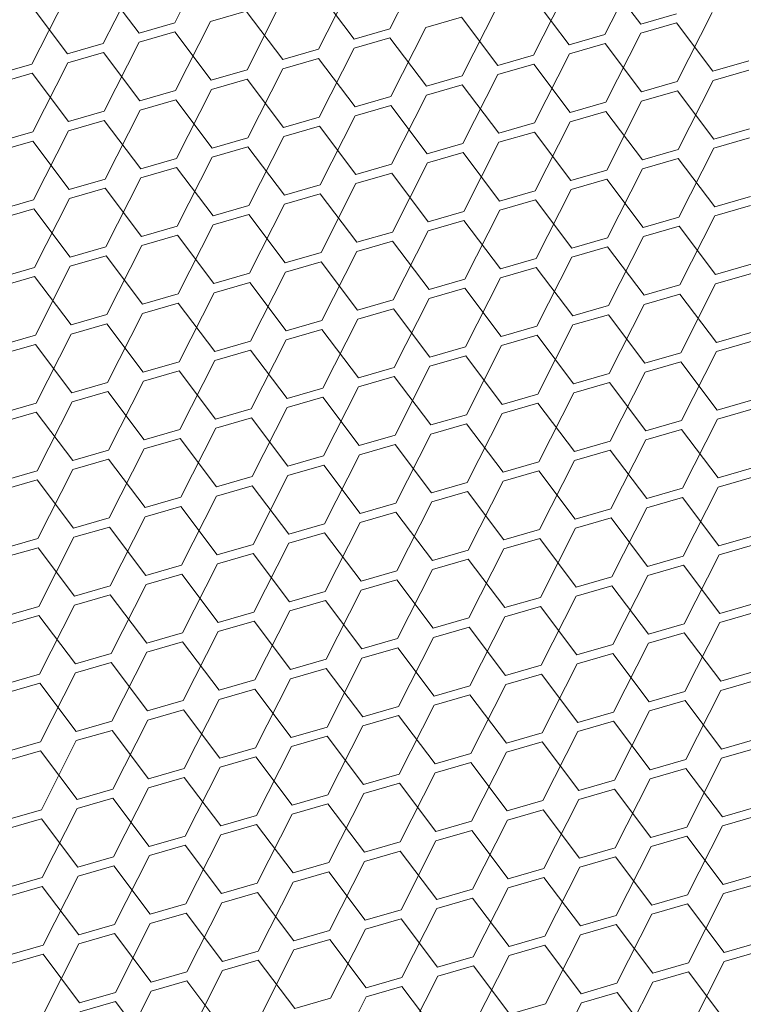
# Model space of a CAD drawing. Header units: millimetres. Extents: x 3925 to 5043, y -86 to 778.
# Tile 351 of 439: x 4990.8 to 4995.3, y 349.83 to 355.95. Entities that reach past the tile are written whole.
import ezdxf

# ---------------------------------------------------------------- set-up
doc = ezdxf.new("R2010")
doc.units = ezdxf.units.MM
doc.header["$LTSCALE"] = 46.255
doc.layers.add('H30K-DUST-FIDXF_CONTINUOUS_LINE', color=7, linetype='CONTINUOUS')

msp = doc.modelspace()

# ---------------------------------------------------------------- linework, layer by layer
at = {"layer": 'H30K-DUST-FIDXF_CONTINUOUS_LINE', "color": 7, "linetype": 'Continuous', "lineweight": 0}
for p, q in [((4991.7646, 355.9255), (4991.9819, 356.3541)), ((4993.1013, 355.8893), (4993.3185, 356.318)), ((4994.4379, 355.8532), (4994.6552, 356.2819)), ((4991.3209, 355.7972), (4991.5381, 356.2259)), ((4994.6598, 355.9173), (4994.4333, 356.2177)), ((4991.5427, 355.8613), (4991.3162, 356.1617)), ((4992.6575, 355.7611), (4992.8748, 356.1897)), ((4993.9942, 355.7249), (4994.2114, 356.1536)), ((4990.8771, 355.6689), (4991.0944, 356.0976)), ((4992.8794, 355.8252), (4992.6529, 356.1256)), ((4994.216, 355.7891), (4993.9895, 356.0895)), ((4991.099, 355.7331), (4990.8725, 356.0335)), ((4992.2137, 355.6328), (4992.431, 356.0615)), ((4992.2091, 355.9973), (4991.9872, 355.9332)), ((4992.4356, 355.6969), (4992.2091, 355.9973)), ((4993.5504, 355.5967), (4993.7676, 356.0253)), ((4994.6598, 355.9173), (4994.8817, 355.9815)), ((4994.887, 355.5605), (4995.1043, 355.9892)), ((4991.5427, 355.8613), (4991.7646, 355.9255)), ((4991.77, 355.5045), (4991.9872, 355.9332)), ((4993.5458, 355.9612), (4993.3239, 355.8971)), ((4993.7723, 355.6608), (4993.5458, 355.9612)), ((4994.8824, 355.9251), (4994.6605, 355.8609)), ((4995.1089, 355.6247), (4994.8824, 355.9251)), ((4991.7653, 355.8691), (4991.5435, 355.8049)), ((4991.9918, 355.5687), (4991.7653, 355.8691)), ((4992.8794, 355.8252), (4993.1013, 355.8893)), ((4993.1066, 355.4684), (4993.3239, 355.8971)), ((4994.216, 355.7891), (4994.4379, 355.8532)), ((4994.4433, 355.4323), (4994.6605, 355.8609)), ((4991.099, 355.7331), (4991.3209, 355.7972)), ((4991.3262, 355.3763), (4991.5435, 355.8049)), ((4993.102, 355.8329), (4992.8801, 355.7688)), ((4993.3285, 355.5325), (4993.102, 355.8329)), ((4994.4386, 355.7968), (4994.2168, 355.7327)), ((4994.6651, 355.4964), (4994.4386, 355.7968)), ((4991.3216, 355.7408), (4991.0997, 355.6767)), ((4991.5481, 355.4404), (4991.3216, 355.7408)), ((4992.4356, 355.6969), (4992.6575, 355.7611)), ((4992.6628, 355.3401), (4992.8801, 355.7688)), ((4993.7723, 355.6608), (4993.9942, 355.7249)), ((4993.9995, 355.304), (4994.2168, 355.7327)), ((4990.6552, 355.6048), (4990.8771, 355.6689)), ((4990.8824, 355.248), (4991.0997, 355.6767)), ((4992.6582, 355.7047), (4992.4363, 355.6405)), ((4992.8847, 355.4043), (4992.6582, 355.7047)), ((4993.9949, 355.6685), (4993.773, 355.6044)), ((4994.2214, 355.3681), (4993.9949, 355.6685)), ((4995.1089, 355.6247), (4995.3308, 355.6888)), ((4990.8778, 355.6125), (4990.6559, 355.5484)), ((4991.1043, 355.3121), (4990.8778, 355.6125)), ((4991.9918, 355.5687), (4992.2137, 355.6328)), ((4992.2191, 355.2119), (4992.4363, 355.6405)), ((4993.5557, 355.1757), (4993.773, 355.6044)), ((4995.3315, 355.6324), (4995.1096, 355.5683)), ((4992.2144, 355.5764), (4991.9926, 355.5123)), ((4992.4409, 355.276), (4992.2144, 355.5764)), ((4993.3285, 355.5325), (4993.5504, 355.5967)), ((4993.5511, 355.5403), (4993.3292, 355.4761)), ((4993.7776, 355.2399), (4993.5511, 355.5403)), ((4994.6651, 355.4964), (4994.887, 355.5605)), ((4994.8924, 355.1396), (4995.1096, 355.5683)), ((4991.5481, 355.4404), (4991.77, 355.5045)), ((4991.7753, 355.0836), (4991.9926, 355.5123)), ((4994.8877, 355.5041), (4994.6659, 355.44)), ((4995.1142, 355.2037), (4994.8877, 355.5041)), ((4991.7707, 355.4481), (4991.5488, 355.384)), ((4991.9972, 355.1477), (4991.7707, 355.4481)), ((4992.8847, 355.4043), (4993.1066, 355.4684)), ((4993.1119, 355.0475), (4993.3292, 355.4761)), ((4994.2214, 355.3681), (4994.4433, 355.4323)), ((4994.4486, 355.0113), (4994.6659, 355.44)), ((4991.1043, 355.3121), (4991.3262, 355.3763)), ((4991.3315, 354.9553), (4991.5488, 355.384)), ((4993.1073, 355.412), (4992.8854, 355.3479)), ((4993.3338, 355.1116), (4993.1073, 355.412)), ((4994.444, 355.3759), (4994.2221, 355.3117)), ((4994.6705, 355.0755), (4994.444, 355.3759)), ((4991.3269, 355.3199), (4991.105, 355.2557)), ((4991.5534, 355.0195), (4991.3269, 355.3199)), ((4992.4409, 355.276), (4992.6628, 355.3401)), ((4992.6682, 354.9192), (4992.8854, 355.3479)), ((4993.7776, 355.2399), (4993.9995, 355.304)), ((4994.0048, 354.8831), (4994.2221, 355.3117)), ((4990.6605, 355.1839), (4990.8824, 355.248)), ((4990.8877, 354.8271), (4991.105, 355.2557)), ((4992.6636, 355.2837), (4992.4417, 355.2196)), ((4992.8901, 354.9833), (4992.6636, 355.2837)), ((4994.0002, 355.2476), (4993.7783, 355.1835)), ((4994.2267, 354.9472), (4994.0002, 355.2476)), ((4995.1142, 355.2037), (4995.3361, 355.2679)), ((4990.8831, 355.1916), (4990.6612, 355.1275)), ((4991.1096, 354.8912), (4990.8831, 355.1916)), ((4991.9972, 355.1477), (4992.2191, 355.2119)), ((4992.2244, 354.7909), (4992.4417, 355.2196)), ((4993.3338, 355.1116), (4993.5557, 355.1757)), ((4993.561, 354.7548), (4993.7783, 355.1835)), ((4995.3368, 355.2115), (4995.115, 355.1473)), ((4992.2198, 355.1555), (4991.9979, 355.0913)), ((4992.4463, 354.8551), (4992.2198, 355.1555)), ((4993.5564, 355.1193), (4993.3345, 355.0552)), ((4993.7829, 354.8189), (4993.5564, 355.1193)), ((4994.6705, 355.0755), (4994.8924, 355.1396)), ((4994.8977, 354.7187), (4995.115, 355.1473)), ((4991.5534, 355.0195), (4991.7753, 355.0836)), ((4991.7806, 354.6627), (4991.9979, 355.0913)), ((4993.1173, 354.6265), (4993.3345, 355.0552)), ((4994.8931, 355.0832), (4994.6712, 355.0191)), ((4995.1196, 354.7828), (4994.8931, 355.0832)), ((4991.776, 355.0272), (4991.5541, 354.9631)), ((4992.0025, 354.7268), (4991.776, 355.0272)), ((4992.8901, 354.9833), (4993.1119, 355.0475)), ((4993.1127, 354.9911), (4992.8908, 354.9269)), ((4993.3392, 354.6907), (4993.1127, 354.9911)), ((4994.2267, 354.9472), (4994.4486, 355.0113)), ((4994.4539, 354.5904), (4994.6712, 355.0191)), ((4991.1096, 354.8912), (4991.3315, 354.9553)), ((4991.3369, 354.5344), (4991.5541, 354.9631)), ((4994.4493, 354.9549), (4994.2274, 354.8908)), ((4994.6758, 354.6545), (4994.4493, 354.9549)), ((4991.3322, 354.8989), (4991.1103, 354.8348)), ((4991.5587, 354.5985), (4991.3322, 354.8989)), ((4992.4463, 354.8551), (4992.6682, 354.9192)), ((4992.6735, 354.4983), (4992.8908, 354.9269)), ((4993.7829, 354.8189), (4994.0048, 354.8831)), ((4994.0101, 354.4621), (4994.2274, 354.8908)), ((4990.6659, 354.7629), (4990.8877, 354.8271)), ((4990.8931, 354.4061), (4991.1103, 354.8348)), ((4992.6689, 354.8628), (4992.447, 354.7987)), ((4992.8954, 354.5624), (4992.6689, 354.8628)), ((4994.0055, 354.8267), (4993.7836, 354.7625)), ((4994.232, 354.5263), (4994.0055, 354.8267)), ((4995.1196, 354.7828), (4995.3415, 354.8469)), ((4990.8885, 354.7707), (4990.6666, 354.7065)), ((4991.115, 354.4703), (4990.8885, 354.7707)), ((4992.0025, 354.7268), (4992.2244, 354.7909)), ((4992.2297, 354.37), (4992.447, 354.7987)), ((4993.3392, 354.6907), (4993.561, 354.7548)), ((4993.5664, 354.3339), (4993.7836, 354.7625)), ((4995.3422, 354.7905), (4995.1203, 354.7264)), ((4992.2251, 354.7345), (4992.0032, 354.6704)), ((4992.4516, 354.4341), (4992.2251, 354.7345)), ((4993.5618, 354.6984), (4993.3399, 354.6343)), ((4993.7883, 354.398), (4993.5618, 354.6984)), ((4994.6758, 354.6545), (4994.8977, 354.7187)), ((4994.903, 354.2977), (4995.1203, 354.7264)), ((4991.5587, 354.5985), (4991.7806, 354.6627)), ((4991.786, 354.2417), (4992.0032, 354.6704)), ((4992.8954, 354.5624), (4993.1173, 354.6265)), ((4993.1226, 354.2056), (4993.3399, 354.6343)), ((4994.8984, 354.6623), (4994.6765, 354.5981)), ((4995.1249, 354.3619), (4994.8984, 354.6623)), ((4991.7813, 354.6063), (4991.5595, 354.5421)), ((4992.0078, 354.3059), (4991.7813, 354.6063)), ((4993.118, 354.5701), (4992.8961, 354.506)), ((4993.3445, 354.2697), (4993.118, 354.5701)), ((4994.232, 354.5263), (4994.4539, 354.5904)), ((4994.4592, 354.1695), (4994.6765, 354.5981)), ((4991.115, 354.4703), (4991.3369, 354.5344)), ((4991.3422, 354.1135), (4991.5595, 354.5421)), ((4992.6788, 354.0773), (4992.8961, 354.506)), ((4994.4546, 354.534), (4994.2327, 354.4699)), ((4994.6811, 354.2336), (4994.4546, 354.534)), ((4991.3376, 354.478), (4991.1157, 354.4139)), ((4991.5641, 354.1776), (4991.3376, 354.478)), ((4992.4516, 354.4341), (4992.6735, 354.4983)), ((4992.6742, 354.4419), (4992.4523, 354.3777)), ((4992.9007, 354.1415), (4992.6742, 354.4419)), ((4993.7883, 354.398), (4994.0101, 354.4621)), ((4994.0155, 354.0412), (4994.2327, 354.4699)), ((4990.6712, 354.342), (4990.8931, 354.4061)), ((4990.8984, 353.9852), (4991.1157, 354.4139)), ((4992.2351, 353.9491), (4992.4523, 354.3777)), ((4994.0109, 354.4057), (4993.789, 354.3416)), ((4994.2374, 354.1053), (4994.0109, 354.4057)), ((4995.1249, 354.3619), (4995.3468, 354.426)), ((4990.8938, 354.3497), (4990.6719, 354.2856)), ((4991.1203, 354.0493), (4990.8938, 354.3497)), ((4992.0078, 354.3059), (4992.2297, 354.37)), ((4993.3445, 354.2697), (4993.5664, 354.3339)), ((4993.5717, 353.9129), (4993.789, 354.3416)), ((4995.3475, 354.3696), (4995.1256, 354.3055)), ((4992.2304, 354.3136), (4992.0086, 354.2495)), ((4992.4569, 354.0132), (4992.2304, 354.3136)), ((4993.5671, 354.2775), (4993.3452, 354.2134)), ((4993.7936, 353.9771), (4993.5671, 354.2775)), ((4994.6811, 354.2336), (4994.903, 354.2977)), ((4994.9084, 353.8768), (4995.1256, 354.3055)), ((4991.5641, 354.1776), (4991.786, 354.2417)), ((4991.7913, 353.8208), (4992.0086, 354.2495)), ((4992.9007, 354.1415), (4993.1226, 354.2056)), ((4993.1279, 353.7847), (4993.3452, 354.2134)), ((4994.9037, 354.2414), (4994.6818, 354.1772)), ((4995.1302, 353.9409), (4994.9037, 354.2414)), ((4991.7867, 354.1854), (4991.5648, 354.1212)), ((4992.0132, 353.8849), (4991.7867, 354.1854)), ((4993.1233, 354.1492), (4992.9014, 354.0851)), ((4993.3498, 353.8488), (4993.1233, 354.1492)), ((4994.2374, 354.1053), (4994.4592, 354.1695)), ((4994.4646, 353.7485), (4994.6818, 354.1772)), ((4991.1203, 354.0493), (4991.3422, 354.1135)), ((4991.3475, 353.6925), (4991.5648, 354.1212)), ((4992.4569, 354.0132), (4992.6788, 354.0773)), ((4992.6842, 353.6564), (4992.9014, 354.0851)), ((4994.46, 354.1131), (4994.2381, 354.049)), ((4994.6865, 353.8127), (4994.46, 354.1131)), ((4991.3429, 354.0571), (4991.121, 353.993)), ((4991.5694, 353.7567), (4991.3429, 354.0571)), ((4992.6795, 354.021), (4992.4577, 353.9568)), ((4992.906, 353.7205), (4992.6795, 354.021)), ((4993.7936, 353.9771), (4994.0155, 354.0412)), ((4994.0208, 353.6203), (4994.2381, 354.049)), ((4990.6765, 353.9211), (4990.8984, 353.9852)), ((4990.9037, 353.5643), (4991.121, 353.993)), ((4992.0132, 353.8849), (4992.2351, 353.9491)), ((4992.2404, 353.5282), (4992.4577, 353.9568)), ((4994.0162, 353.9848), (4993.7943, 353.9207)), ((4994.2427, 353.6844), (4994.0162, 353.9848)), ((4995.1302, 353.9409), (4995.3521, 354.0051)), ((4990.8991, 353.9288), (4990.6772, 353.8647)), ((4991.1256, 353.6284), (4990.8991, 353.9288)), ((4992.2358, 353.8927), (4992.0139, 353.8286)), ((4992.4623, 353.5923), (4992.2358, 353.8927)), ((4993.3498, 353.8488), (4993.5717, 353.9129)), ((4993.577, 353.492), (4993.7943, 353.9207)), ((4995.3528, 353.9487), (4995.131, 353.8846)), ((4991.7966, 353.3999), (4992.0139, 353.8286)), ((4993.5724, 353.8566), (4993.3505, 353.7924)), ((4993.7989, 353.5562), (4993.5724, 353.8566)), ((4994.6865, 353.8127), (4994.9084, 353.8768)), ((4994.9137, 353.4559), (4995.131, 353.8846)), ((4991.5694, 353.7567), (4991.7913, 353.8208)), ((4992.906, 353.7205), (4993.1279, 353.7847)), ((4993.1333, 353.3638), (4993.3505, 353.7924)), ((4994.9091, 353.8204), (4994.6872, 353.7563)), ((4995.1356, 353.52), (4994.9091, 353.8204)), ((4991.792, 353.7644), (4991.5701, 353.7003)), ((4992.0185, 353.464), (4991.792, 353.7644)), ((4993.1286, 353.7283), (4992.9068, 353.6642)), ((4993.3551, 353.4279), (4993.1286, 353.7283)), ((4994.2427, 353.6844), (4994.4646, 353.7485)), ((4994.4699, 353.3276), (4994.6872, 353.7563)), ((4991.1256, 353.6284), (4991.3475, 353.6925)), ((4991.3528, 353.2716), (4991.5701, 353.7003)), ((4992.4623, 353.5923), (4992.6842, 353.6564)), ((4992.6895, 353.2355), (4992.9068, 353.6642)), ((4994.4653, 353.6922), (4994.2434, 353.628)), ((4994.6918, 353.3918), (4994.4653, 353.6922)), ((4991.3482, 353.6362), (4991.1263, 353.572)), ((4991.5747, 353.3358), (4991.3482, 353.6362)), ((4992.6849, 353.6), (4992.463, 353.5359)), ((4992.9114, 353.2996), (4992.6849, 353.6)), ((4993.7989, 353.5562), (4994.0208, 353.6203)), ((4994.0261, 353.1994), (4994.2434, 353.628)), ((4995.1356, 353.52), (4995.3575, 353.5841)), ((4990.6819, 353.5002), (4990.9037, 353.5643)), ((4990.9091, 353.1434), (4991.1263, 353.572)), ((4992.0185, 353.464), (4992.2404, 353.5282)), ((4992.2457, 353.1072), (4992.463, 353.5359)), ((4994.0215, 353.5639), (4993.7996, 353.4998)), ((4994.248, 353.2635), (4994.0215, 353.5639)), ((4995.3582, 353.5278), (4995.1363, 353.4636)), ((4990.9045, 353.5079), (4990.6826, 353.4438)), ((4991.131, 353.2075), (4990.9045, 353.5079)), ((4992.2411, 353.4718), (4992.0192, 353.4076)), ((4992.4676, 353.1714), (4992.2411, 353.4718)), ((4993.3551, 353.4279), (4993.577, 353.492)), ((4993.5824, 353.0711), (4993.7996, 353.4998)), ((4994.919, 353.035), (4995.1363, 353.4636)), ((4991.5747, 353.3358), (4991.7966, 353.3999)), ((4991.8019, 352.979), (4992.0192, 353.4076)), ((4993.5777, 353.4356), (4993.3559, 353.3715)), ((4993.8043, 353.1352), (4993.5777, 353.4356)), ((4994.6918, 353.3918), (4994.9137, 353.4559)), ((4994.9144, 353.3995), (4994.6925, 353.3354)), ((4995.1409, 353.0991), (4994.9144, 353.3995)), ((4991.7973, 353.3435), (4991.5754, 353.2794)), ((4992.0238, 353.0431), (4991.7973, 353.3435)), ((4992.9114, 353.2996), (4993.1333, 353.3638)), ((4993.1386, 352.9428), (4993.3559, 353.3715)), ((4991.3582, 352.8507), (4991.5754, 353.2794)), ((4993.134, 353.3074), (4992.9121, 353.2432)), ((4993.3605, 353.007), (4993.134, 353.3074)), ((4994.248, 353.2635), (4994.4699, 353.3276)), ((4994.4752, 352.9067), (4994.6925, 353.3354)), ((4991.131, 353.2075), (4991.3528, 353.2716)), ((4991.3536, 353.2152), (4991.1317, 353.1511)), ((4991.5801, 352.9148), (4991.3536, 353.2152)), ((4992.4676, 353.1714), (4992.6895, 353.2355)), ((4992.6948, 352.8146), (4992.9121, 353.2432)), ((4994.4706, 353.2712), (4994.2487, 353.2071)), ((4994.6971, 352.9708), (4994.4706, 353.2712)), ((4992.6902, 353.1791), (4992.4683, 353.115)), ((4992.9167, 352.8787), (4992.6902, 353.1791)), ((4993.8043, 353.1352), (4994.0261, 353.1994)), ((4994.0315, 352.7784), (4994.2487, 353.2071)), ((4995.1409, 353.0991), (4995.3628, 353.1632)), ((4990.6872, 353.0792), (4990.9091, 353.1434)), ((4990.9144, 352.7224), (4991.1317, 353.1511)), ((4992.0238, 353.0431), (4992.2457, 353.1072)), ((4992.2511, 352.6863), (4992.4683, 353.115)), ((4994.0269, 353.143), (4993.805, 353.0788)), ((4994.2534, 352.8426), (4994.0269, 353.143)), ((4995.3635, 353.1068), (4995.1416, 353.0427)), ((4990.9098, 353.087), (4990.6879, 353.0228)), ((4991.1363, 352.7866), (4990.9098, 353.087)), ((4992.2464, 353.0508), (4992.0245, 352.9867)), ((4992.4729, 352.7504), (4992.2464, 353.0508)), ((4993.3605, 353.007), (4993.5824, 353.0711)), ((4993.5877, 352.6502), (4993.805, 353.0788)), ((4994.6971, 352.9708), (4994.919, 353.035)), ((4994.9243, 352.614), (4995.1416, 353.0427)), ((4991.5801, 352.9148), (4991.8019, 352.979)), ((4991.8073, 352.558), (4992.0245, 352.9867)), ((4993.5831, 353.0147), (4993.3612, 352.9506)), ((4993.8096, 352.7143), (4993.5831, 353.0147)), ((4994.9197, 352.9786), (4994.6978, 352.9144)), ((4995.1462, 352.6782), (4994.9197, 352.9786)), ((4991.8027, 352.9226), (4991.5808, 352.8584)), ((4992.0292, 352.6222), (4991.8027, 352.9226)), ((4992.9167, 352.8787), (4993.1386, 352.9428)), ((4993.1439, 352.5219), (4993.3612, 352.9506)), ((4994.4806, 352.4858), (4994.6978, 352.9144)), ((4991.1363, 352.7866), (4991.3582, 352.8507)), ((4991.3635, 352.4298), (4991.5808, 352.8584)), ((4993.1393, 352.8864), (4992.9174, 352.8223)), ((4993.3658, 352.586), (4993.1393, 352.8864)), ((4994.2534, 352.8426), (4994.4752, 352.9067)), ((4994.476, 352.8503), (4994.2541, 352.7862)), ((4994.7025, 352.5499), (4994.476, 352.8503)), ((4991.3589, 352.7943), (4991.137, 352.7302)), ((4991.5854, 352.4939), (4991.3589, 352.7943)), ((4992.4729, 352.7504), (4992.6948, 352.8146)), ((4992.7002, 352.3936), (4992.9174, 352.8223)), ((4990.9197, 352.3015), (4991.137, 352.7302)), ((4992.6955, 352.7582), (4992.4737, 352.694)), ((4992.922, 352.4578), (4992.6955, 352.7582)), ((4993.8096, 352.7143), (4994.0315, 352.7784)), ((4994.0368, 352.3575), (4994.2541, 352.7862)), ((4995.1462, 352.6782), (4995.3681, 352.7423)), ((4990.6925, 352.6583), (4990.9144, 352.7224)), ((4990.9151, 352.666), (4990.6932, 352.6019)), ((4991.1416, 352.3656), (4990.9151, 352.666)), ((4992.0292, 352.6222), (4992.2511, 352.6863)), ((4992.2564, 352.2654), (4992.4737, 352.694)), ((4994.0322, 352.722), (4993.8103, 352.6579)), ((4994.2587, 352.4216), (4994.0322, 352.722)), ((4995.3688, 352.6859), (4995.1469, 352.6218)), ((4992.2518, 352.6299), (4992.0299, 352.5658)), ((4992.4783, 352.3295), (4992.2518, 352.6299)), ((4993.3658, 352.586), (4993.5877, 352.6502)), ((4993.593, 352.2292), (4993.8103, 352.6579)), ((4994.7025, 352.5499), (4994.9243, 352.614)), ((4994.9297, 352.1931), (4995.1469, 352.6218)), ((4991.5854, 352.4939), (4991.8073, 352.558)), ((4991.8126, 352.1371), (4992.0299, 352.5658)), ((4993.5884, 352.5938), (4993.3665, 352.5296)), ((4993.8149, 352.2934), (4993.5884, 352.5938)), ((4994.9251, 352.5576), (4994.7032, 352.4935)), ((4995.1516, 352.2572), (4994.9251, 352.5576)), ((4991.808, 352.5016), (4991.5861, 352.4375)), ((4992.0345, 352.2012), (4991.808, 352.5016)), ((4992.922, 352.4578), (4993.1439, 352.5219)), ((4993.1493, 352.101), (4993.3665, 352.5296)), ((4994.2587, 352.4216), (4994.4806, 352.4858)), ((4994.4859, 352.0648), (4994.7032, 352.4935)), ((4991.1416, 352.3656), (4991.3635, 352.4298)), ((4991.3688, 352.0088), (4991.5861, 352.4375)), ((4993.1446, 352.4655), (4992.9228, 352.4014)), ((4993.3711, 352.1651), (4993.1446, 352.4655)), ((4994.4813, 352.4294), (4994.2594, 352.3652)), ((4994.7078, 352.129), (4994.4813, 352.4294)), ((4991.3642, 352.3734), (4991.1423, 352.3092)), ((4991.5907, 352.073), (4991.3642, 352.3734)), ((4992.4783, 352.3295), (4992.7002, 352.3936)), ((4992.7055, 351.9727), (4992.9228, 352.4014)), ((4994.0421, 351.9366), (4994.2594, 352.3652)), ((4990.6978, 352.2374), (4990.9197, 352.3015)), ((4990.9251, 351.8806), (4991.1423, 352.3092)), ((4992.7009, 352.3372), (4992.479, 352.2731)), ((4992.9274, 352.0368), (4992.7009, 352.3372)), ((4993.8149, 352.2934), (4994.0368, 352.3575)), ((4994.0375, 352.3011), (4993.8156, 352.237)), ((4994.264, 352.0007), (4994.0375, 352.3011)), ((4995.1516, 352.2572), (4995.3734, 352.3214)), ((4990.9204, 352.2451), (4990.6986, 352.181)), ((4991.147, 351.9447), (4990.9204, 352.2451)), ((4992.0345, 352.2012), (4992.2564, 352.2654)), ((4992.2617, 351.8444), (4992.479, 352.2731)), ((4993.5984, 351.8083), (4993.8156, 352.237)), ((4995.3742, 352.265), (4995.1523, 352.2008)), ((4992.2571, 352.209), (4992.0352, 352.1448)), ((4992.4836, 351.9086), (4992.2571, 352.209)), ((4993.3711, 352.1651), (4993.593, 352.2292)), ((4994.7078, 352.129), (4994.9297, 352.1931)), ((4994.935, 351.7722), (4995.1523, 352.2008)), ((4991.5907, 352.073), (4991.8126, 352.1371)), ((4991.8179, 351.7162), (4992.0352, 352.1448)), ((4993.5937, 352.1728), (4993.3719, 352.1087)), ((4993.8202, 351.8724), (4993.5937, 352.1728)), ((4994.9304, 352.1367), (4994.7085, 352.0726)), ((4995.1569, 351.8363), (4994.9304, 352.1367)), ((4991.8133, 352.0807), (4991.5914, 352.0166)), ((4992.0398, 351.7803), (4991.8133, 352.0807)), ((4992.9274, 352.0368), (4993.1493, 352.101)), ((4993.1546, 351.68), (4993.3719, 352.1087)), ((4994.264, 352.0007), (4994.4859, 352.0648)), ((4994.4912, 351.6439), (4994.7085, 352.0726)), ((4991.147, 351.9447), (4991.3688, 352.0088)), ((4991.3742, 351.5879), (4991.5914, 352.0166)), ((4993.15, 352.0446), (4992.9281, 351.9804)), ((4993.3765, 351.7442), (4993.15, 352.0446)), ((4994.4866, 352.0084), (4994.2647, 351.9443)), ((4994.7131, 351.708), (4994.4866, 352.0084)), ((4991.3696, 351.9524), (4991.1477, 351.8883)), ((4991.5961, 351.652), (4991.3696, 351.9524)), ((4992.4836, 351.9086), (4992.7055, 351.9727)), ((4992.7108, 351.5518), (4992.9281, 351.9804)), ((4993.8202, 351.8724), (4994.0421, 351.9366)), ((4994.0475, 351.5156), (4994.2647, 351.9443)), ((4990.7032, 351.8164), (4990.9251, 351.8806)), ((4990.9304, 351.4596), (4991.1477, 351.8883)), ((4992.7062, 351.9163), (4992.4843, 351.8522)), ((4992.9327, 351.6159), (4992.7062, 351.9163)), ((4994.0428, 351.8802), (4993.821, 351.816)), ((4994.2693, 351.5798), (4994.0428, 351.8802)), ((4995.1569, 351.8363), (4995.3788, 351.9004)), ((4990.9258, 351.8242), (4990.7039, 351.76)), ((4991.1523, 351.5238), (4990.9258, 351.8242)), ((4992.0398, 351.7803), (4992.2617, 351.8444)), ((4992.267, 351.4235), (4992.4843, 351.8522)), ((4993.6037, 351.3874), (4993.821, 351.816)), ((4995.3795, 351.844), (4995.1576, 351.7799)), ((4992.2624, 351.788), (4992.0405, 351.7239)), ((4992.4889, 351.4876), (4992.2624, 351.788)), ((4993.3765, 351.7442), (4993.5984, 351.8083)), ((4993.5991, 351.7519), (4993.3772, 351.6878)), ((4993.8256, 351.4515), (4993.5991, 351.7519)), ((4994.7131, 351.708), (4994.935, 351.7722)), ((4994.9403, 351.3512), (4995.1576, 351.7799)), ((4991.5961, 351.652), (4991.8179, 351.7162)), ((4991.8233, 351.2952), (4992.0405, 351.7239)), ((4993.1599, 351.2591), (4993.3772, 351.6878)), ((4994.9357, 351.7158), (4994.7138, 351.6516)), ((4995.1622, 351.4154), (4994.9357, 351.7158)), ((4991.8187, 351.6598), (4991.5968, 351.5956)), ((4992.0452, 351.3594), (4991.8187, 351.6598)), ((4992.9327, 351.6159), (4993.1546, 351.68)), ((4994.2693, 351.5798), (4994.4912, 351.6439)), ((4994.4966, 351.223), (4994.7138, 351.6516)), ((4991.1523, 351.5238), (4991.3742, 351.5879)), ((4991.3795, 351.167), (4991.5968, 351.5956)), ((4993.1553, 351.6236), (4992.9334, 351.5595)), ((4993.3818, 351.3232), (4993.1553, 351.6236)), ((4994.4919, 351.5875), (4994.2701, 351.5234)), ((4994.7185, 351.2871), (4994.4919, 351.5875)), ((4991.3749, 351.5315), (4991.153, 351.4674)), ((4991.6014, 351.2311), (4991.3749, 351.5315)), ((4992.4889, 351.4876), (4992.7108, 351.5518)), ((4992.7161, 351.1308), (4992.9334, 351.5595)), ((4993.8256, 351.4515), (4994.0475, 351.5156)), ((4994.0528, 351.0947), (4994.2701, 351.5234)), ((4990.7085, 351.3955), (4990.9304, 351.4596)), ((4990.9357, 351.0387), (4991.153, 351.4674)), ((4992.7115, 351.4954), (4992.4896, 351.4312)), ((4992.938, 351.195), (4992.7115, 351.4954)), ((4994.0482, 351.4592), (4993.8263, 351.3951)), ((4994.2747, 351.1588), (4994.0482, 351.4592)), ((4995.1622, 351.4154), (4995.3841, 351.4795)), ((4990.9311, 351.4032), (4990.7092, 351.3391)), ((4991.1576, 351.1028), (4990.9311, 351.4032)), ((4992.0452, 351.3594), (4992.267, 351.4235)), ((4992.2724, 351.0026), (4992.4896, 351.4312)), ((4993.3818, 351.3232), (4993.6037, 351.3874)), ((4993.609, 350.9664), (4993.8263, 351.3951)), ((4995.3848, 351.4231), (4995.1629, 351.359)), ((4992.2678, 351.3671), (4992.0459, 351.303)), ((4992.4943, 351.0667), (4992.2678, 351.3671)), ((4993.6044, 351.331), (4993.3825, 351.2668)), ((4993.8309, 351.0306), (4993.6044, 351.331)), ((4994.7185, 351.2871), (4994.9403, 351.3512)), ((4994.9457, 350.9303), (4995.1629, 351.359)), ((4991.6014, 351.2311), (4991.8233, 351.2952)), ((4991.8286, 350.8743), (4992.0459, 351.303)), ((4992.938, 351.195), (4993.1599, 351.2591)), ((4993.1652, 350.8382), (4993.3825, 351.2668)), ((4994.9411, 351.2948), (4994.7192, 351.2307)), ((4995.1676, 350.9944), (4994.9411, 351.2948)), ((4991.824, 351.2388), (4991.6021, 351.1747)), ((4992.0505, 350.9384), (4991.824, 351.2388)), ((4993.1606, 351.2027), (4992.9387, 351.1386)), ((4993.3871, 350.9023), (4993.1606, 351.2027)), ((4994.2747, 351.1588), (4994.4966, 351.223)), ((4994.5019, 350.802), (4994.7192, 351.2307)), ((4991.1576, 351.1028), (4991.3795, 351.167)), ((4991.3848, 350.746), (4991.6021, 351.1747)), ((4992.7215, 350.7099), (4992.9387, 351.1386)), ((4994.4973, 351.1666), (4994.2754, 351.1024)), ((4994.7238, 350.8662), (4994.4973, 351.1666)), ((4991.3802, 351.1106), (4991.1583, 351.0464)), ((4991.6067, 350.8102), (4991.3802, 351.1106)), ((4992.4943, 351.0667), (4992.7161, 351.1308)), ((4993.8309, 351.0306), (4994.0528, 351.0947)), ((4994.0581, 350.6738), (4994.2754, 351.1024)), ((4990.7138, 350.9746), (4990.9357, 351.0387)), ((4990.9411, 350.6178), (4991.1583, 351.0464)), ((4992.7169, 351.0744), (4992.495, 351.0103)), ((4992.9434, 350.774), (4992.7169, 351.0744)), ((4994.0535, 351.0383), (4993.8316, 350.9742)), ((4994.28, 350.7379), (4994.0535, 351.0383)), ((4995.1676, 350.9944), (4995.3894, 351.0586)), ((4990.9364, 350.9823), (4990.7146, 350.9182)), ((4991.1629, 350.6819), (4990.9364, 350.9823)), ((4992.0505, 350.9384), (4992.2724, 351.0026)), ((4992.2777, 350.5816), (4992.495, 351.0103)), ((4993.3871, 350.9023), (4993.609, 350.9664)), ((4993.6144, 350.5455), (4993.8316, 350.9742)), ((4995.3902, 351.0022), (4995.1683, 350.938)), ((4992.2731, 350.9462), (4992.0512, 350.882)), ((4992.4996, 350.6458), (4992.2731, 350.9462)), ((4993.6097, 350.91), (4993.3878, 350.8459)), ((4993.8362, 350.6096), (4993.6097, 350.91)), ((4994.7238, 350.8662), (4994.9457, 350.9303)), ((4994.951, 350.5094), (4995.1683, 350.938)), ((4991.6067, 350.8102), (4991.8286, 350.8743)), ((4991.8339, 350.4534), (4992.0512, 350.882)), ((4992.9434, 350.774), (4993.1652, 350.8382)), ((4993.1706, 350.4172), (4993.3878, 350.8459)), ((4994.9464, 350.8739), (4994.7245, 350.8098)), ((4995.1729, 350.5735), (4994.9464, 350.8739)), ((4991.8293, 350.8179), (4991.6074, 350.7538)), ((4992.0558, 350.5175), (4991.8293, 350.8179)), ((4993.166, 350.7818), (4992.9441, 350.7176)), ((4993.3925, 350.4814), (4993.166, 350.7818)), ((4994.28, 350.7379), (4994.5019, 350.802)), ((4994.5072, 350.3811), (4994.7245, 350.8098)), ((4991.1629, 350.6819), (4991.3848, 350.746)), ((4991.3902, 350.3251), (4991.6074, 350.7538)), ((4992.4996, 350.6458), (4992.7215, 350.7099)), ((4992.7268, 350.289), (4992.9441, 350.7176)), ((4994.5026, 350.7456), (4994.2807, 350.6815)), ((4994.7291, 350.4452), (4994.5026, 350.7456)), ((4991.3855, 350.6896), (4991.1637, 350.6255)), ((4991.612, 350.3892), (4991.3855, 350.6896)), ((4992.7222, 350.6535), (4992.5003, 350.5894)), ((4992.9487, 350.3531), (4992.7222, 350.6535)), ((4993.8362, 350.6096), (4994.0581, 350.6738)), ((4994.0635, 350.2528), (4994.2807, 350.6815)), ((4990.7192, 350.5536), (4990.9411, 350.6178)), ((4990.9464, 350.1968), (4991.1637, 350.6255)), ((4992.283, 350.1607), (4992.5003, 350.5894)), ((4994.0588, 350.6174), (4993.837, 350.5532)), ((4994.2853, 350.317), (4994.0588, 350.6174)), ((4995.1729, 350.5735), (4995.3948, 350.6376)), ((4990.9418, 350.5614), (4990.7199, 350.4972)), ((4991.1683, 350.261), (4990.9418, 350.5614)), ((4992.0558, 350.5175), (4992.2777, 350.5816)), ((4992.2784, 350.5252), (4992.0565, 350.4611)), ((4992.5049, 350.2248), (4992.2784, 350.5252)), ((4993.3925, 350.4814), (4993.6144, 350.5455)), ((4993.6197, 350.1246), (4993.837, 350.5532)), ((4995.3955, 350.5812), (4995.1736, 350.5171)), ((4993.6151, 350.4891), (4993.3932, 350.425)), ((4993.8416, 350.1887), (4993.6151, 350.4891)), ((4994.7291, 350.4452), (4994.951, 350.5094)), ((4994.9563, 350.0884), (4995.1736, 350.5171)), ((4991.612, 350.3892), (4991.8339, 350.4534)), ((4991.8393, 350.0324), (4992.0565, 350.4611)), ((4992.9487, 350.3531), (4993.1706, 350.4172)), ((4993.1759, 349.9963), (4993.3932, 350.425)), ((4994.9517, 350.453), (4994.7298, 350.3888)), ((4995.1782, 350.1526), (4994.9517, 350.453)), ((4991.8346, 350.397), (4991.6128, 350.3328)), ((4992.0612, 350.0966), (4991.8346, 350.397)), ((4993.1713, 350.3608), (4992.9494, 350.2967)), ((4993.3978, 350.0604), (4993.1713, 350.3608)), ((4994.2853, 350.317), (4994.5072, 350.3811)), ((4994.5126, 349.9602), (4994.7298, 350.3888)), ((4991.1683, 350.261), (4991.3902, 350.3251)), ((4991.3955, 349.9042), (4991.6128, 350.3328)), ((4992.5049, 350.2248), (4992.7268, 350.289)), ((4992.7321, 349.868), (4992.9494, 350.2967)), ((4994.5079, 350.3247), (4994.2861, 350.2606)), ((4994.7344, 350.0243), (4994.5079, 350.3247)), ((4991.3909, 350.2687), (4991.169, 350.2046)), ((4991.6174, 349.9683), (4991.3909, 350.2687)), ((4992.7275, 350.2326), (4992.5056, 350.1685)), ((4992.954, 349.9322), (4992.7275, 350.2326)), ((4993.8416, 350.1887), (4994.0635, 350.2528)), ((4994.0688, 349.8319), (4994.2861, 350.2606)), ((4990.7245, 350.1327), (4990.9464, 350.1968)), ((4990.9517, 349.7759), (4991.169, 350.2046)), ((4992.0612, 350.0966), (4992.283, 350.1607)), ((4992.2884, 349.7398), (4992.5056, 350.1685)), ((4994.0642, 350.1964), (4993.8423, 350.1323)), ((4994.2907, 349.896), (4994.0642, 350.1964)), ((4995.1782, 350.1526), (4995.4001, 350.2167)), ((4995.4008, 350.1603), (4995.1789, 350.0962)), ((4990.9471, 350.1405), (4990.7252, 350.0763)), ((4991.1736, 349.84), (4990.9471, 350.1405)), ((4992.2838, 350.1043), (4992.0619, 350.0402)), ((4992.5103, 349.8039), (4992.2838, 350.1043)), ((4993.3978, 350.0604), (4993.6197, 350.1246)), ((4993.625, 349.7036), (4993.8423, 350.1323)), ((4994.9617, 349.6675), (4995.1789, 350.0962)), ((4991.8446, 349.6115), (4992.0619, 350.0402)), ((4993.6204, 350.0682), (4993.3985, 350.0041)), ((4993.8469, 349.7678), (4993.6204, 350.0682)), ((4994.7344, 350.0243), (4994.9563, 350.0884)), ((4991.6174, 349.9683), (4991.8393, 350.0324)), ((4991.84, 349.9761), (4991.6181, 349.9119)), ((4992.0665, 349.6756), (4991.84, 349.9761)), ((4992.954, 349.9322), (4993.1759, 349.9963)), ((4993.1812, 349.5754), (4993.3985, 350.0041)), ((4994.957, 350.0321), (4994.7352, 349.9679)), ((4995.1835, 349.7316), (4994.957, 350.0321)), ((4993.1766, 349.9399), (4992.9547, 349.8758)), ((4993.4031, 349.6395), (4993.1766, 349.9399)), ((4994.2907, 349.896), (4994.5126, 349.9602)), ((4994.5179, 349.5392), (4994.7352, 349.9679)), ((4991.1736, 349.84), (4991.3955, 349.9042)), ((4991.4008, 349.4833), (4991.6181, 349.9119)), ((4992.5103, 349.8039), (4992.7321, 349.868)), ((4992.7375, 349.4471), (4992.9547, 349.8758)), ((4994.5133, 349.9038), (4994.2914, 349.8397)), ((4994.7398, 349.6034), (4994.5133, 349.9038)), ((4991.3962, 349.8478), (4991.1743, 349.7837)), ((4991.6227, 349.5474), (4991.3962, 349.8478)), ((4993.8469, 349.7678), (4994.0688, 349.8319)), ((4994.0741, 349.411), (4994.2914, 349.8397))]:
    msp.add_line(p, q, dxfattribs=at)

doc.saveas('drawing.dxf')
